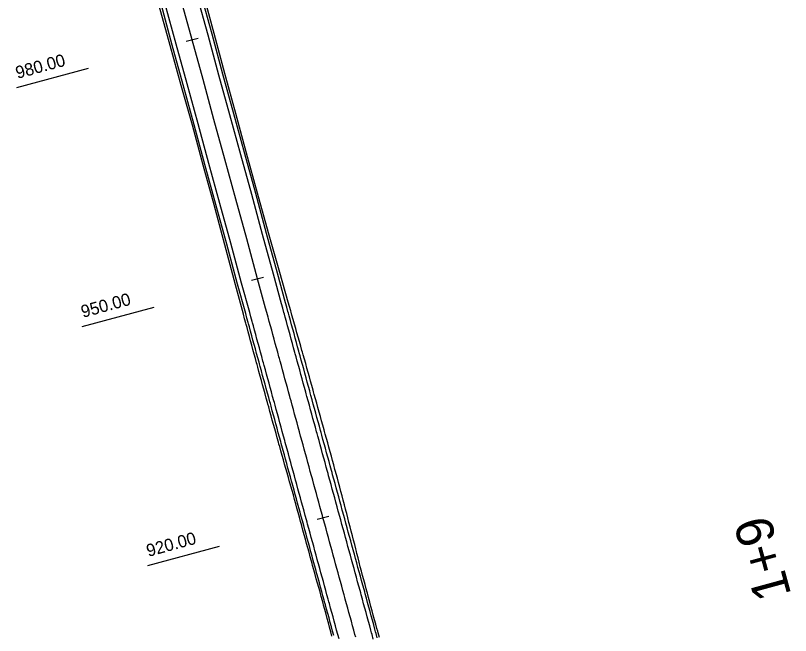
# Model space of a CAD drawing. Extents: x -550605 to -538780, y -1102367 to -1093705.
# Drawn here: x -547582 to -547488.1, y -1100371.5 to -1100296.4 of the extents above; entities that cross this region are included whole.
import ezdxf

# ---------------------------------------------------------------- set-up
doc = ezdxf.new("R2010")
doc.units = 0
for name, color, linetype in [('SIT - hrany vozovky', 7, 'Continuous'), ('SIT - osa cesty', 7, 'Continuous'), ('SIT - paty násypů', 7, 'Continuous'), ('SIT - staničení po 100m', 7, 'Continuous'), ('SIT - staničení po 30m', 7, 'Continuous')]:
    doc.layers.add(name, color=color, linetype=linetype)

msp = doc.modelspace()

# ---------------------------------------------------------------- linework, layer by layer
at = {"layer": 'SIT - hrany vozovky'}
for points in [[(-547538.639, -1100371.913), (-547538.785, -1100371.379), (-547538.844, -1100371.164), (-547538.931, -1100370.845), (-547539.077, -1100370.311), (-547539.223, -1100369.777), (-547539.37, -1100369.243), (-547539.516, -1100368.709), (-547539.662, -1100368.175), (-547539.808, -1100367.641), (-547539.954, -1100367.107), (-547540.1, -1100366.574), (-547540.164, -1100366.341), (-547540.246, -1100366.04), (-547540.393, -1100365.506), (-547540.539, -1100364.972), (-547540.685, -1100364.438), (-547540.831, -1100363.904), (-547540.977, -1100363.37), (-547541.123, -1100362.836), (-547541.269, -1100362.302), (-547541.415, -1100361.768), (-547541.484, -1100361.519), (-547541.562, -1100361.234), (-547541.708, -1100360.7), (-547541.854, -1100360.167), (-547542, -1100359.633), (-547542.146, -1100359.099), (-547542.292, -1100358.565), (-547542.438, -1100358.031), (-547542.585, -1100357.497), (-547542.731, -1100356.963), (-547542.804, -1100356.696), (-547542.877, -1100356.429), (-547543.023, -1100355.895), (-547543.169, -1100355.361), (-547543.315, -1100354.827), (-547543.461, -1100354.293), (-547543.607, -1100353.759), (-547543.754, -1100353.226), (-547543.9, -1100352.692), (-547544.046, -1100352.158), (-547544.124, -1100351.873), (-547544.192, -1100351.624), (-547544.338, -1100351.09), (-547544.484, -1100350.556), (-547544.63, -1100350.022), (-547544.777, -1100349.488), (-547544.923, -1100348.954), (-547545.069, -1100348.42), (-547545.215, -1100347.886), (-547545.361, -1100347.352), (-547545.444, -1100347.051), (-547545.507, -1100346.819), (-547545.653, -1100346.285), (-547545.799, -1100345.751), (-547545.946, -1100345.217), (-547546.092, -1100344.683), (-547546.238, -1100344.149), (-547546.384, -1100343.615), (-547546.53, -1100343.081), (-547546.676, -1100342.547), (-547546.764, -1100342.228), (-547546.822, -1100342.013), (-547546.969, -1100341.479), (-547547.115, -1100340.945), (-547547.261, -1100340.411), (-547547.407, -1100339.878), (-547547.553, -1100339.344), (-547547.699, -1100338.81), (-547547.845, -1100338.276), (-547547.992, -1100337.742), (-547548.084, -1100337.406), (-547548.138, -1100337.208), (-547548.284, -1100336.674), (-547548.43, -1100336.14), (-547548.576, -1100335.606), (-547548.722, -1100335.072), (-547548.868, -1100334.538), (-547549.014, -1100334.004), (-547549.161, -1100333.471), (-547549.307, -1100332.937), (-547549.404, -1100332.583), (-547549.453, -1100332.403), (-547549.599, -1100331.869), (-547549.745, -1100331.335), (-547550.723, -1100327.76), (-547552.043, -1100322.938), (-547553.363, -1100318.115), (-547554.683, -1100313.292), (-547556.003, -1100308.47), (-547557.323, -1100303.647), (-547558.643, -1100298.825), (-547559.963, -1100294.002)], [(-547538.157, -1100371.781), (-547538.303, -1100371.247), (-547538.362, -1100371.032), (-547538.449, -1100370.713), (-547538.595, -1100370.179), (-547538.741, -1100369.645), (-547538.887, -1100369.111), (-547539.033, -1100368.577), (-547539.18, -1100368.043), (-547539.326, -1100367.509), (-547539.472, -1100366.976), (-547539.618, -1100366.442), (-547539.682, -1100366.209), (-547539.764, -1100365.908), (-547539.91, -1100365.374), (-547540.056, -1100364.84), (-547540.203, -1100364.306), (-547540.349, -1100363.772), (-547540.495, -1100363.238), (-547540.641, -1100362.704), (-547540.787, -1100362.17), (-547540.933, -1100361.636), (-547541.002, -1100361.387), (-547541.079, -1100361.102), (-547541.225, -1100360.568), (-547541.372, -1100360.035), (-547541.518, -1100359.501), (-547541.664, -1100358.967), (-547541.81, -1100358.433), (-547541.956, -1100357.899), (-547542.102, -1100357.365), (-547542.248, -1100356.831), (-547542.321, -1100356.564), (-547542.395, -1100356.297), (-547542.541, -1100355.763), (-547542.687, -1100355.229), (-547542.833, -1100354.695), (-547542.979, -1100354.161), (-547543.125, -1100353.627), (-547543.271, -1100353.094), (-547543.417, -1100352.56), (-547543.564, -1100352.026), (-547543.641, -1100351.741), (-547543.71, -1100351.492), (-547543.856, -1100350.958), (-547544.002, -1100350.424), (-547544.148, -1100349.89), (-547544.294, -1100349.356), (-547544.44, -1100348.822), (-547544.587, -1100348.288), (-547544.733, -1100347.754), (-547544.879, -1100347.22), (-547544.961, -1100346.919), (-547545.025, -1100346.687), (-547545.171, -1100346.153), (-547545.317, -1100345.619), (-547545.463, -1100345.085), (-547545.609, -1100344.551), (-547545.756, -1100344.017), (-547545.902, -1100343.483), (-547546.048, -1100342.949), (-547546.194, -1100342.415), (-547546.281, -1100342.096), (-547546.34, -1100341.881), (-547546.486, -1100341.347), (-547546.632, -1100340.813), (-547546.779, -1100340.279), (-547546.925, -1100339.746), (-547547.071, -1100339.212), (-547547.217, -1100338.678), (-547547.363, -1100338.144), (-547547.509, -1100337.61), (-547547.601, -1100337.274), (-547547.655, -1100337.076), (-547547.802, -1100336.542), (-547547.948, -1100336.008), (-547548.094, -1100335.474), (-547548.24, -1100334.94), (-547548.386, -1100334.406), (-547548.532, -1100333.872), (-547548.678, -1100333.339), (-547548.824, -1100332.805), (-547548.921, -1100332.451), (-547548.971, -1100332.271), (-547549.117, -1100331.737), (-547549.263, -1100331.203), (-547550.241, -1100327.628), (-547551.561, -1100322.806), (-547552.881, -1100317.983), (-547554.201, -1100313.16), (-547555.521, -1100308.338), (-547556.841, -1100303.515), (-547558.161, -1100298.693), (-547559.481, -1100293.87)], [(-547543.418, -1100371.499), (-547543.564, -1100370.965), (-547543.71, -1100370.431), (-547543.856, -1100369.897), (-547544.002, -1100369.363), (-547544.148, -1100368.829), (-547544.294, -1100368.295), (-547544.441, -1100367.762), (-547544.504, -1100367.529), (-547544.587, -1100367.228), (-547544.733, -1100366.694), (-547544.879, -1100366.16), (-547545.025, -1100365.626), (-547545.171, -1100365.092), (-547545.317, -1100364.558), (-547545.464, -1100364.024), (-547545.61, -1100363.49), (-547545.756, -1100362.956), (-547545.824, -1100362.707), (-547545.902, -1100362.422), (-547546.048, -1100361.888), (-547546.194, -1100361.354), (-547546.34, -1100360.821), (-547546.486, -1100360.287), (-547546.633, -1100359.753), (-547546.779, -1100359.219), (-547546.925, -1100358.685), (-547547.071, -1100358.151), (-547547.144, -1100357.884), (-547547.217, -1100357.617), (-547547.363, -1100357.083), (-547547.509, -1100356.549), (-547547.656, -1100356.015), (-547547.802, -1100355.481), (-547547.948, -1100354.947), (-547548.094, -1100354.414), (-547548.24, -1100353.88), (-547548.386, -1100353.346), (-547548.464, -1100353.061), (-547548.532, -1100352.812), (-547548.679, -1100352.278), (-547548.825, -1100351.744), (-547548.971, -1100351.21), (-547549.117, -1100350.676), (-547549.263, -1100350.142), (-547549.409, -1100349.608), (-547549.555, -1100349.074), (-547549.701, -1100348.54), (-547549.784, -1100348.239), (-547549.848, -1100348.006), (-547549.994, -1100347.473), (-547550.14, -1100346.939), (-547550.286, -1100346.405), (-547550.432, -1100345.871), (-547550.578, -1100345.337), (-547550.724, -1100344.803), (-547550.871, -1100344.269), (-547551.017, -1100343.735), (-547551.104, -1100343.416), (-547551.163, -1100343.201), (-547551.309, -1100342.667), (-547551.455, -1100342.133), (-547551.601, -1100341.599), (-547551.747, -1100341.066), (-547551.893, -1100340.532), (-547552.04, -1100339.998), (-547552.186, -1100339.464), (-547552.332, -1100338.93), (-547552.424, -1100338.594), (-547552.478, -1100338.396), (-547552.624, -1100337.862), (-547552.77, -1100337.328), (-547552.916, -1100336.794), (-547553.063, -1100336.26), (-547553.209, -1100335.726), (-547553.355, -1100335.192), (-547553.501, -1100334.658), (-547553.647, -1100334.125), (-547553.744, -1100333.771), (-547553.793, -1100333.591), (-547553.939, -1100333.057), (-547554.085, -1100332.523), (-547555.064, -1100328.948), (-547556.384, -1100324.126), (-547557.704, -1100319.303), (-547559.024, -1100314.48), (-547560.344, -1100309.658), (-547561.664, -1100304.835), (-547562.984, -1100300.013), (-547564.304, -1100295.19)], [(-547542.789, -1100371.901), (-547542.935, -1100371.367), (-547543.082, -1100370.833), (-547543.228, -1100370.299), (-547543.374, -1100369.765), (-547543.52, -1100369.231), (-547543.666, -1100368.697), (-547543.812, -1100368.163), (-547543.958, -1100367.63), (-547544.022, -1100367.397), (-547544.104, -1100367.096), (-547544.251, -1100366.562), (-547544.397, -1100366.028), (-547544.543, -1100365.494), (-547544.689, -1100364.96), (-547544.835, -1100364.426), (-547544.981, -1100363.892), (-547545.127, -1100363.358), (-547545.274, -1100362.824), (-547545.342, -1100362.575), (-547545.42, -1100362.29), (-547545.566, -1100361.756), (-547545.712, -1100361.222), (-547545.858, -1100360.689), (-547546.004, -1100360.155), (-547546.15, -1100359.621), (-547546.297, -1100359.087), (-547546.443, -1100358.553), (-547546.589, -1100358.019), (-547546.662, -1100357.752), (-547546.735, -1100357.485), (-547546.881, -1100356.951), (-547547.027, -1100356.417), (-547547.173, -1100355.883), (-547547.319, -1100355.349), (-547547.466, -1100354.815), (-547547.612, -1100354.282), (-547547.758, -1100353.748), (-547547.904, -1100353.214), (-547547.982, -1100352.929), (-547548.05, -1100352.68), (-547548.196, -1100352.146), (-547548.342, -1100351.612), (-547548.489, -1100351.078), (-547548.635, -1100350.544), (-547548.781, -1100350.01), (-547548.927, -1100349.476), (-547549.073, -1100348.942), (-547549.219, -1100348.408), (-547549.302, -1100348.107), (-547549.365, -1100347.874), (-547549.511, -1100347.341), (-547549.658, -1100346.807), (-547549.804, -1100346.273), (-547549.95, -1100345.739), (-547550.096, -1100345.205), (-547550.242, -1100344.671), (-547550.388, -1100344.137), (-547550.534, -1100343.603), (-547550.622, -1100343.284), (-547550.681, -1100343.069), (-547550.827, -1100342.535), (-547550.973, -1100342.001), (-547551.119, -1100341.467), (-547551.265, -1100340.934), (-547551.411, -1100340.4), (-547551.557, -1100339.866), (-547551.703, -1100339.332), (-547551.85, -1100338.798), (-547551.942, -1100338.462), (-547551.996, -1100338.264), (-547552.142, -1100337.73), (-547552.288, -1100337.196), (-547552.434, -1100336.662), (-547552.58, -1100336.128), (-547552.726, -1100335.594), (-547552.873, -1100335.06), (-547553.019, -1100334.526), (-547553.165, -1100333.993), (-547553.262, -1100333.639), (-547553.311, -1100333.459), (-547553.457, -1100332.925), (-547553.603, -1100332.391), (-547554.582, -1100328.816), (-547555.902, -1100323.994), (-547557.221, -1100319.171), (-547558.541, -1100314.348), (-547559.861, -1100309.526), (-547561.181, -1100304.703), (-547562.501, -1100299.881), (-547563.821, -1100295.058)]]:
    msp.add_lwpolyline(points, dxfattribs=at)
at = {"layer": 'SIT - osa cesty'}
msp.add_lwpolyline([(-547540.773, -1100371.692), (-547540.86, -1100371.373), (-547541.006, -1100370.839), (-547541.152, -1100370.305), (-547541.299, -1100369.771), (-547541.445, -1100369.237), (-547541.591, -1100368.703), (-547541.737, -1100368.169), (-547541.883, -1100367.635), (-547542.029, -1100367.102), (-547542.093, -1100366.869), (-547542.175, -1100366.568), (-547542.322, -1100366.034), (-547542.468, -1100365.5), (-547542.614, -1100364.966), (-547542.76, -1100364.432), (-547542.906, -1100363.898), (-547543.052, -1100363.364), (-547543.198, -1100362.83), (-547543.345, -1100362.296), (-547543.413, -1100362.047), (-547543.491, -1100361.762), (-547543.637, -1100361.228), (-547543.783, -1100360.695), (-547543.929, -1100360.161), (-547544.075, -1100359.627), (-547544.221, -1100359.093), (-547544.367, -1100358.559), (-547544.514, -1100358.025), (-547544.66, -1100357.491), (-547544.733, -1100357.224), (-547544.806, -1100356.957), (-547544.952, -1100356.423), (-547545.098, -1100355.889), (-547545.244, -1100355.355), (-547545.39, -1100354.821), (-547545.537, -1100354.287), (-547545.683, -1100353.754), (-547545.829, -1100353.22), (-547545.975, -1100352.686), (-547546.053, -1100352.401), (-547546.121, -1100352.152), (-547546.267, -1100351.618), (-547546.413, -1100351.084), (-547546.559, -1100350.55), (-547546.706, -1100350.016), (-547546.852, -1100349.482), (-547546.998, -1100348.948), (-547547.144, -1100348.414), (-547547.29, -1100347.88), (-547547.373, -1100347.579), (-547547.436, -1100347.347), (-547547.582, -1100346.813), (-547547.729, -1100346.279), (-547547.875, -1100345.745), (-547548.021, -1100345.211), (-547548.167, -1100344.677), (-547548.313, -1100344.143), (-547548.459, -1100343.609), (-547548.605, -1100343.075), (-547548.693, -1100342.756), (-547548.751, -1100342.541), (-547548.898, -1100342.007), (-547549.044, -1100341.473), (-547549.19, -1100340.939), (-547549.336, -1100340.406), (-547549.482, -1100339.872), (-547549.628, -1100339.338), (-547549.774, -1100338.804), (-547549.921, -1100338.27), (-547550.013, -1100337.934), (-547550.067, -1100337.736), (-547550.213, -1100337.202), (-547550.359, -1100336.668), (-547550.505, -1100336.134), (-547550.651, -1100335.6), (-547550.797, -1100335.066), (-547550.943, -1100334.532), (-547551.09, -1100333.998), (-547551.236, -1100333.465), (-547551.333, -1100333.111), (-547551.382, -1100332.931), (-547551.528, -1100332.397), (-547551.674, -1100331.863), (-547552.653, -1100328.288), (-547553.972, -1100323.466), (-547555.292, -1100318.643), (-547556.612, -1100313.82), (-547557.932, -1100308.998), (-547559.252, -1100304.175), (-547560.572, -1100299.353), (-547561.892, -1100294.53)], dxfattribs=at)
at = {"layer": 'SIT - paty násypů'}
for points in [[(-547537.9, -1100371.71), (-547538.047, -1100371.177), (-547538.106, -1100370.962), (-547538.195, -1100370.643), (-547538.342, -1100370.11), (-547538.49, -1100369.576), (-547538.639, -1100369.043), (-547538.787, -1100368.51), (-547538.929, -1100367.975), (-547539.071, -1100367.44), (-547539.214, -1100366.905), (-547539.357, -1100366.37), (-547539.419, -1100366.138), (-547539.501, -1100365.836), (-547539.644, -1100365.301), (-547539.788, -1100364.766), (-547539.932, -1100364.232), (-547540.074, -1100363.697), (-547540.213, -1100363.161), (-547540.349, -1100362.624), (-547540.486, -1100362.088), (-547540.622, -1100361.551), (-547540.686, -1100361.3), (-547540.759, -1100361.015), (-547540.896, -1100360.478), (-547541.034, -1100359.942), (-547541.171, -1100359.406), (-547541.309, -1100358.87), (-547541.447, -1100358.333), (-547541.585, -1100357.797), (-547541.723, -1100357.261), (-547541.862, -1100356.725), (-547541.931, -1100356.457), (-547542, -1100356.189), (-547542.139, -1100355.653), (-547542.278, -1100355.117), (-547542.417, -1100354.582), (-547542.557, -1100354.046), (-547542.696, -1100353.51), (-547542.841, -1100352.976), (-547542.986, -1100352.442), (-547543.132, -1100351.908), (-547543.21, -1100351.623), (-547543.278, -1100351.374), (-547543.424, -1100350.84), (-547543.57, -1100350.306), (-547543.716, -1100349.772), (-547543.863, -1100349.238), (-547544.01, -1100348.704), (-547544.157, -1100348.171), (-547544.304, -1100347.637), (-547544.451, -1100347.103), (-547544.535, -1100346.802), (-547544.599, -1100346.57), (-547544.746, -1100346.036), (-547544.893, -1100345.503), (-547545.041, -1100344.969), (-547545.189, -1100344.436), (-547545.337, -1100343.902), (-547545.485, -1100343.369), (-547545.634, -1100342.836), (-547545.782, -1100342.302), (-547545.871, -1100341.984), (-547545.931, -1100341.769), (-547546.08, -1100341.236), (-547546.229, -1100340.703), (-547546.378, -1100340.17), (-547546.528, -1100339.637), (-547546.678, -1100339.104), (-547546.828, -1100338.571), (-547546.978, -1100338.038), (-547547.128, -1100337.506), (-547547.223, -1100337.17), (-547547.279, -1100336.973), (-547547.429, -1100336.44), (-547547.58, -1100335.908), (-547547.731, -1100335.375), (-547547.883, -1100334.843), (-547548.034, -1100334.31), (-547548.186, -1100333.778), (-547548.338, -1100333.245), (-547548.49, -1100332.713), (-547548.591, -1100332.36), (-547548.642, -1100332.181), (-547548.795, -1100331.649), (-547548.947, -1100331.116), (-547549.97, -1100327.554), (-547551.349, -1100322.748), (-547552.678, -1100317.928), (-547554.001, -1100313.106), (-547555.302, -1100308.278), (-547556.636, -1100303.459), (-547557.918, -1100298.626), (-547559.2, -1100293.793)], [(-547543.642, -1100371.56), (-547543.784, -1100371.025), (-547543.927, -1100370.49), (-547544.073, -1100369.957), (-547544.219, -1100369.423), (-547544.365, -1100368.889), (-547544.511, -1100368.355), (-547544.656, -1100367.821), (-547544.719, -1100367.588), (-547544.801, -1100367.286), (-547544.946, -1100366.752), (-547545.091, -1100366.218), (-547545.236, -1100365.684), (-547545.387, -1100365.151), (-547545.538, -1100364.618), (-547545.689, -1100364.086), (-547545.836, -1100363.552), (-547545.984, -1100363.019), (-547546.053, -1100362.769), (-547546.131, -1100362.485), (-547546.278, -1100361.951), (-547546.425, -1100361.418), (-547546.572, -1100360.884), (-547546.718, -1100360.35), (-547546.864, -1100359.816), (-547547.01, -1100359.282), (-547547.156, -1100358.748), (-547547.302, -1100358.214), (-547547.374, -1100357.947), (-547547.447, -1100357.68), (-547547.592, -1100357.146), (-547547.737, -1100356.612), (-547547.882, -1100356.077), (-547548.027, -1100355.543), (-547548.171, -1100355.009), (-547548.322, -1100354.476), (-547548.473, -1100353.943), (-547548.624, -1100353.411), (-547548.704, -1100353.127), (-547548.775, -1100352.878), (-547548.925, -1100352.345), (-547549.076, -1100351.813), (-547549.226, -1100351.28), (-547549.376, -1100350.747), (-547549.526, -1100350.214), (-547549.676, -1100349.681), (-547549.825, -1100349.148), (-547549.974, -1100348.615), (-547550.059, -1100348.314), (-547550.123, -1100348.082), (-547550.272, -1100347.549), (-547550.421, -1100347.016), (-547550.569, -1100346.482), (-547550.718, -1100345.949), (-547550.866, -1100345.416), (-547551.013, -1100344.882), (-547551.161, -1100344.349), (-547551.308, -1100343.815), (-547551.396, -1100343.496), (-547551.456, -1100343.281), (-547551.603, -1100342.748), (-547551.75, -1100342.214), (-547551.896, -1100341.68), (-547552.043, -1100341.146), (-547552.189, -1100340.612), (-547552.335, -1100340.078), (-547552.481, -1100339.544), (-547552.626, -1100339.01), (-547552.718, -1100338.674), (-547552.772, -1100338.476), (-547552.917, -1100337.942), (-547553.062, -1100337.408), (-547553.207, -1100336.874), (-547553.351, -1100336.339), (-547553.496, -1100335.805), (-547553.64, -1100335.27), (-547553.784, -1100334.736), (-547553.928, -1100334.201), (-547554.023, -1100333.847), (-547554.071, -1100333.667), (-547554.215, -1100333.132), (-547554.358, -1100332.597), (-547555.316, -1100329.017), (-547556.617, -1100324.19), (-547557.92, -1100319.362), (-547559.223, -1100314.535), (-547560.544, -1100309.713), (-547561.89, -1100304.897), (-547563.225, -1100300.079), (-547564.561, -1100295.26)]]:
    msp.add_lwpolyline(points, dxfattribs=at)
at = {"layer": 'SIT - staničení po 30m'}
for points in [[(-547561.296, -1100299.551), (-547559.849, -1100299.155)], [(-547581.792, -1100305.16), (-547573.111, -1100302.784)], [(-547553.376, -1100328.486), (-547551.929, -1100328.09)], [(-547573.872, -1100334.096), (-547565.191, -1100331.72)], [(-547545.456, -1100357.422), (-547544.009, -1100357.026)], [(-547565.952, -1100363.032), (-547557.272, -1100360.656)]]:
    msp.add_lwpolyline(points, dxfattribs=at)

# ---------------------------------------------------------------- texts
at = {"layer": 'SIT - staničení po 100m'}
msp.add_text('1+9', height=4.5, rotation=105.30701, dxfattribs=at).set_placement((-547488.008, -1100366.551))
at = {"layer": 'SIT - staničení po 30m'}
for s, p in [('980.00', (-547581.721, -1100304.104)), ('950.00', (-547573.801, -1100333.04)), ('920.00', (-547565.881, -1100361.976))]:
    msp.add_text(s, height=1.5, rotation=15.30701, dxfattribs=at).set_placement(p)

doc.saveas('drawing.dxf')
